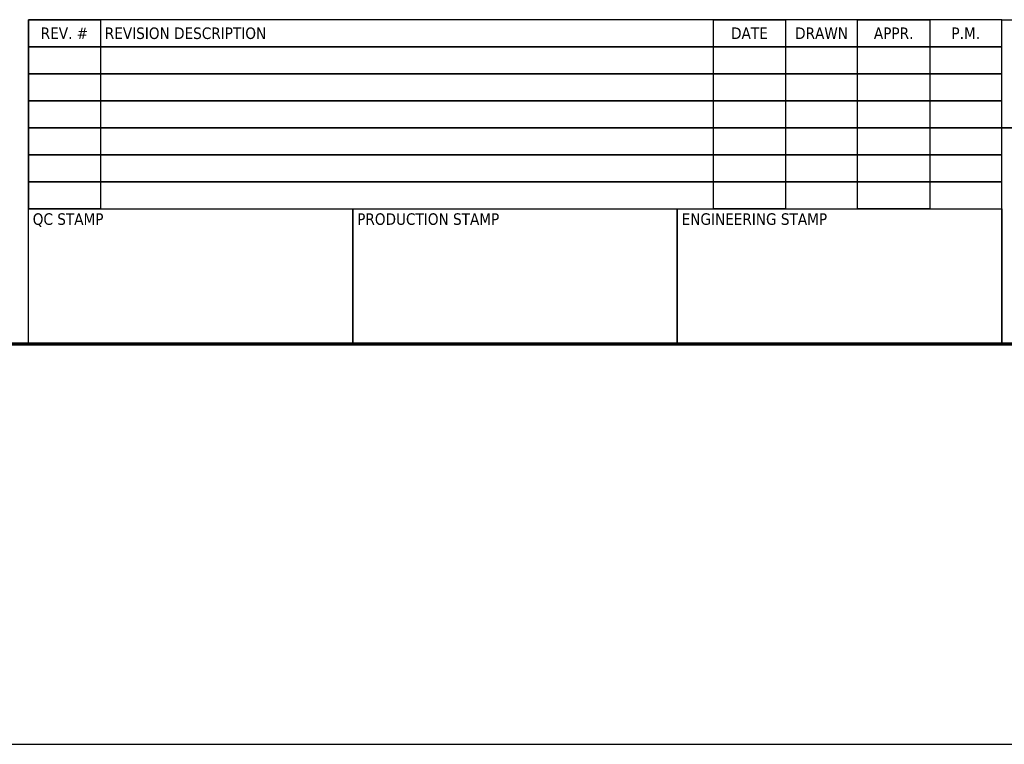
# Model space of a CAD drawing. Header units: inches. Extents: x 24 to 1128, y -69 to 748.
# Tile 493 of 656: x 694 to 913, y -69 to 92. Entities that reach past the tile are written whole.
import ezdxf
from ezdxf.enums import TextEntityAlignment as Align

# ---------------------------------------------------------------- set-up
doc = ezdxf.new("R2010")
doc.units = ezdxf.units.IN
doc.header["$LTSCALE"] = 32
doc.header["$MEASUREMENT"] = 0
for name, color, linetype, lineweight in [('Border (ANSI)', 7, 'Continuous', 70), ('Sketch Geometry (ANSI)', 7, 'Continuous', 25), ('Title (ANSI)', 7, 'Continuous', 50)]:
    doc.layers.add(name, color=color, linetype=linetype, lineweight=lineweight)
doc.styles.get("Standard").update_dxf_attribs({"font": 'arial.ttf'})
doc.styles.add('Text Style40', font='tahoma.ttf')

# ---------------------------------------------------------------- blocks, each defined once
blk = doc.blocks.new('Borders SUPERIOR BORDER')
at = {"layer": 'Border (ANSI)'}
blk.add_line((35.25, 0.625), (0.75, 0.625), dxfattribs=at)
blk = doc.blocks.new('Title Blocks SB TITLE-KS')
at = {"layer": 'Title (ANSI)', "lineweight": 25}
for p, q in [((41.0339, 4.6475), (41.0339, 4.46)), ((47.7839, 4.6475), (41.0339, 4.6475)), ((41.0339, 4.6475), (41.5339, 4.6475)), ((41.0339, 3.335), (41.0339, 4.6475)), ((41.5339, 4.6475), (41.5339, 3.335)), ((45.7839, 3.335), (45.7839, 4.6475)), ((45.7839, 4.6475), (46.2839, 4.6475)), ((45.7839, 3.335), (45.7839, 4.6475)), ((46.7839, 4.6475), (46.2839, 4.6475)), ((46.2839, 4.6475), (46.2839, 3.335)), ((46.2839, 4.6475), (46.2839, 3.335)), ((46.7839, 3.335), (46.7839, 4.6475)), ((46.7839, 4.6475), (47.2839, 4.6475)), ((46.7839, 3.335), (46.7839, 4.6475)), ((47.7839, 4.6475), (47.2839, 4.6475)), ((47.2839, 4.6475), (47.2839, 3.335)), ((47.2839, 4.6475), (47.2839, 3.335)), ((47.7839, 4.6475), (54.5339, 4.6475)), ((47.7839, 2.3975), (47.7839, 4.6475)), ((47.7839, 4.6475), (54.5339, 4.6475)), ((47.7839, 3.8975), (47.7839, 4.6475)), ((47.7839, 4.46), (47.7839, 4.6475)), ((47.7839, 3.335), (47.7839, 4.6475)), ((41.0339, 4.46), (41.0339, 4.2725)), ((47.7839, 4.46), (41.0339, 4.46)), ((41.0339, 4.46), (43.2839, 4.46)), ((41.0339, 4.46), (47.7839, 4.46)), ((43.2839, 4.46), (45.5339, 4.46)), ((45.5339, 4.46), (47.7839, 4.46)), ((47.7839, 4.2725), (47.7839, 4.46)), ((41.0339, 4.2725), (41.0339, 4.085)), ((47.7839, 4.2725), (41.0339, 4.2725)), ((41.0339, 4.2725), (43.2839, 4.2725)), ((41.0339, 4.2725), (47.7839, 4.2725)), ((43.2839, 4.2725), (45.5339, 4.2725)), ((45.5339, 4.2725), (47.7839, 4.2725)), ((47.7839, 4.085), (47.7839, 4.2725)), ((41.0339, 4.085), (41.0339, 3.8975)), ((47.7839, 4.085), (41.0339, 4.085)), ((41.0339, 4.085), (43.2839, 4.085)), ((41.0339, 4.085), (47.7839, 4.085)), ((43.2839, 4.085), (45.5339, 4.085)), ((45.5339, 4.085), (47.7839, 4.085)), ((47.7839, 3.8975), (47.7839, 4.085)), ((41.0339, 3.8975), (41.0339, 3.71)), ((47.7839, 3.8975), (41.0339, 3.8975)), ((41.0339, 3.8975), (43.2839, 3.8975)), ((41.0339, 3.8975), (47.7839, 3.8975)), ((43.2839, 3.8975), (45.5339, 3.8975)), ((45.5339, 3.8975), (47.7839, 3.8975)), ((54.5339, 3.8975), (47.7839, 3.8975)), ((47.7839, 3.8975), (49.2839, 3.8975)), ((47.7839, 2.3975), (47.7839, 3.8975)), ((47.7839, 3.71), (47.7839, 3.8975)), ((41.0339, 3.71), (41.0339, 3.5225)), ((47.7839, 3.71), (41.0339, 3.71)), ((41.0339, 3.71), (43.2839, 3.71)), ((41.0339, 3.71), (47.7839, 3.71)), ((43.2839, 3.71), (45.5339, 3.71)), ((45.5339, 3.71), (47.7839, 3.71)), ((47.7839, 3.5225), (47.7839, 3.71)), ((47.7839, 3.5225), (41.0339, 3.5225)), ((41.0339, 3.5225), (41.0339, 3.335)), ((41.0339, 3.5225), (43.2839, 3.5225)), ((41.0339, 3.5225), (47.7839, 3.5225)), ((43.2839, 3.5225), (45.5339, 3.5225)), ((45.5339, 3.5225), (47.7839, 3.5225)), ((47.7839, 3.335), (47.7839, 3.5225)), ((41.0339, 2.3975), (41.0339, 3.335)), ((41.0339, 3.335), (43.2839, 3.335)), ((41.0339, 3.335), (47.7839, 3.335)), ((41.5339, 3.335), (41.0339, 3.335)), ((43.2839, 2.3975), (43.2839, 3.335)), ((43.2839, 3.335), (45.5339, 3.335)), ((43.2839, 3.335), (43.2839, 2.3975)), ((45.5339, 2.3975), (45.5339, 3.335)), ((45.5339, 3.335), (47.7839, 3.335)), ((45.5339, 3.335), (45.5339, 2.3975)), ((46.2839, 3.335), (45.7839, 3.335)), ((46.2839, 3.335), (46.7839, 3.335)), ((47.2839, 3.335), (46.7839, 3.335)), ((47.2839, 3.335), (47.7839, 3.335)), ((47.7839, 3.335), (47.7839, 2.3975)), ((43.2839, 2.3975), (41.0339, 2.3975)), ((45.5339, 2.3975), (43.2839, 2.3975)), ((47.7839, 2.3975), (45.5339, 2.3975)), ((54.5339, 2.3975), (47.7839, 2.3975)), ((49.2839, 2.3975), (47.7839, 2.3975))]:
    blk.add_line(p, q, dxfattribs=at)
at = {"layer": 'Title (ANSI)', "style": 'Text Style40'}
for s, p in [('REV. #', (41.2839, 4.5537)), ('DATE', (46.0339, 4.5537)), ('DRAWN', (46.5339, 4.5537)), ('APPR.', (47.0339, 4.5537)), ('P.M.', (47.5339, 4.5537))]:
    blk.add_text(s, height=0.08, dxfattribs=at).set_placement(p, align=Align.MIDDLE_CENTER)
blk.add_text('REVISION DESCRIPTION', height=0.08, dxfattribs=at).set_placement((41.5639, 4.5537), align=Align.MIDDLE_LEFT)
for s, p in [('QC STAMP', (41.0639, 3.305)), ('PRODUCTION STAMP', (43.3139, 3.305)), ('ENGINEERING STAMP', (45.5639, 3.305))]:
    blk.add_text(s, height=0.08, dxfattribs=at).set_placement(p, align=Align.TOP_LEFT)
at = {"layer": 'Title (ANSI)', "lineweight": 30, "flags": 63}
for tag, p in [('REV._1_#', (41.2839, 4.3662)), ('REV_#1_DATE', (46.0339, 4.3662)), ('REV_#1_DRAWN', (46.5339, 4.3662)), ('REV_#1_APPR', (47.0339, 4.3662)), ('REV_#1_P.M.', (47.5339, 4.3662)), ('REV._2__#', (41.2839, 4.1787)), ('REV_#2_DATE', (46.0339, 4.1787)), ('REV_#2_DRAWN', (46.5339, 4.1787)), ('REV_#2_APPR', (47.0339, 4.1787)), ('REV_#2_P.M.', (47.5339, 4.1787)), ('REV._3_#', (41.2839, 3.9912)), ('REV_#3_DATE', (46.0339, 3.9912)), ('REV_#3_DRAWN', (46.5339, 3.9912)), ('REV_#3_APPR', (47.0339, 3.9912)), ('REV_#3_P.M.', (47.5339, 3.9912)), ('REV._4_#', (41.2839, 3.8037)), ('REV_#4_DATE', (46.0339, 3.8037)), ('REV_#4_DRAWN', (46.5339, 3.8037)), ('REV_#4_APPR', (47.0339, 3.8037)), ('REV_#4_P.M.', (47.5339, 3.8037)), ('REV._5_#', (41.2839, 3.6162)), ('REV_#5_DATE', (46.0339, 3.6162)), ('REV_#5_DRAWN', (46.5339, 3.6162)), ('REV_#5_APPR', (47.0339, 3.6162)), ('REV_#5_P.M.', (47.5339, 3.6162)), ('REV._6_#', (41.2839, 3.4287)), ('REV_#6_DATE', (46.0339, 3.4287)), ('REV_#6_DRAWN', (46.5339, 3.4287)), ('REV_#6_APPR', (47.0339, 3.4287)), ('REV_#6_P.M.', (47.5339, 3.4287))]:
    blk.add_attdef(tag, text='', height=0.08, dxfattribs=at).set_placement(p, align=Align.MIDDLE_CENTER)
for tag, p in [('REVISION_#1_DESCRIPTION', (41.5639, 4.3662)), ('REVISION_#2_DESCRIPTION', (41.5639, 4.1787)), ('REVISION_#3_DESCRIPTION', (41.5639, 3.9912)), ('REVISION_#4_DESCRIPTION', (41.5639, 3.8037)), ('REVISION_#5_DESCRIPTION', (41.5639, 3.6162)), ('REVISION_#6_DESCRIPTION', (41.5639, 3.4287))]:
    blk.add_attdef(tag, text='', height=0.08, dxfattribs=at).set_placement(p, align=Align.MIDDLE_LEFT)
for tag, height, p in [('DRAWING_NAME', 0.125, (51.9089, 3.68)), ('DRAWING_REV_#', 0.188, (54.2839, 2.7925))]:
    blk.add_attdef(tag, text='', height=height, dxfattribs=at).set_placement(p, align=Align.TOP_CENTER)
for tag, height, p in [('SCALE', 0.1, (53.1889, 2.8675)), ('CONTRACTOR', 0.125, (49.3139, 3.2425)), ('PROJECT', 0.125, (51.9389, 3.2425)), ('DRAWN_BY_DATE', 0.1, (49.3139, 2.555)), ('DRAWN_BY_INITIAL', 0.1, (49.3139, 2.8675)), ('MODEL_NUMBER', 0.1, (51.9389, 2.8675)), ('APPROVED_BY_INITIAL', 0.1, (50.1889, 2.8675)), ('PROJECT_MANAGER_INITIAL', 0.1, (51.0639, 2.8675)), ('APPROVED_BY_DATE', 0.1, (50.1889, 2.555)), ('PROJECT_MANAGER_DATE', 0.1, (51.0639, 2.555)), ('DRAWING_NUMBER', 0.1, (51.9389, 2.555)), ('SIZE', 0.1, (53.1889, 2.555))]:
    blk.add_attdef(tag, text='', height=height, dxfattribs=at).set_placement(p, align=Align.TOP_LEFT)

msp = doc.modelspace()

# ---------------------------------------------------------------- linework, layer by layer
at = {"layer": 'Sketch Geometry (ANSI)'}
msp.add_line((67.96047, -68.78047), (1078.92302, -68.78047), dxfattribs=at)

# ---------------------------------------------------------------- block references
at = {"xscale": 32, "yscale": 32, "zscale": 32}
for name, p in [('Borders SUPERIOR BORDER', (0, 0)), ('Title Blocks SB TITLE-KS', (-617.08574, -56.71979))]:
    msp.add_blockref(name, p, dxfattribs=at)

doc.saveas('drawing.dxf')
